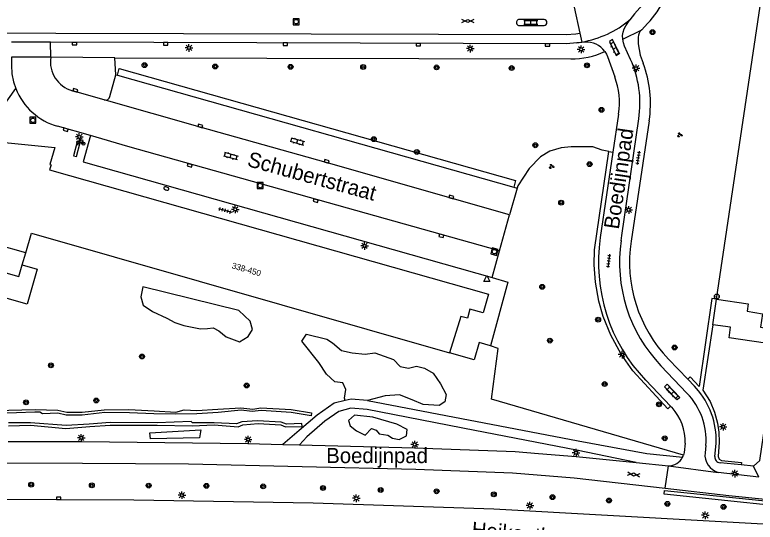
# Model space of a CAD drawing. Extents: x 132999 to 136000, y 398499 to 400501.
# Drawn here: x 134481.4 to 134603.3, y 399202.1 to 399285.7 of the extents above; entities that cross this region are included whole.
import ezdxf

# ---------------------------------------------------------------- set-up
doc = ezdxf.new("R2010")
doc.units = 0
for name, color, linetype in [('gg-anno-huisnummerreeks BGT', 7, 'Continuous'), ('gg-anno-openbare ruimte label', 7, 'Continuous'), ('gg-bbg-hoofdgebouw', 7, 'Continuous'), ('gg-knt-verharding', 7, 'Continuous'), ('gg-knt-verharding nz', 7, 'Continuous'), ('gt-afsc-boombescherming', 7, 'Continuous'), ('gt-grn-groengrens', 7, 'Continuous'), ('gt-grn-weggrens', 7, 'Continuous'), ('gt-symb-boom', 7, 'Continuous'), ('gt-symb-brandkraan', 7, 'Continuous'), ('gt-symb-fietsenrek', 7, 'Continuous'), ('gt-symb-gesloten verharding', 7, 'Continuous'), ('gt-symb-groenvak', 7, 'Continuous'), ('gt-symb-hoogtemerk', 7, 'Continuous'), ('gt-symb-klinker verharding', 7, 'Continuous'), ('gt-symb-kolk', 7, 'Continuous'), ('gt-symb-lichtmast', 7, 'Continuous'), ('gt-symb-rioolschacht', 7, 'Continuous'), ('gt-symb-tegel verharding', 7, 'Continuous'), ('gt-symb-waterafsluiter', 7, 'Continuous')]:
    doc.layers.add(name, color=color, linetype=linetype)

# ---------------------------------------------------------------- blocks, each defined once
blk = doc.blocks.new('gt0-LMAST')
at = {"layer": 'gt-symb-lichtmast'}
for p, q in [((-0.18, 0.17), (-0.45, 0.44)), ((-0.01, 0.25), (-0.01, 0.62)), ((0.17, 0.17), (0.44, 0.44)), ((-0.26, 0), (-0.63, 0)), ((-0.18, -0.18), (-0.45, -0.45)), ((-0.01, -0.25), (-0.01, -0.63)), ((0.44, -0.45), (0.17, -0.18)), ((0.24, 0), (0.62, 0))]:
    blk.add_line(p, q, dxfattribs=at)
blk.add_circle((-0.01, 0), 0.25, dxfattribs=at)
blk = doc.blocks.new('gt0-BOOM')
at = {"layer": 'gt-symb-boom'}
for radius in [0.4, 0.2]:
    blk.add_circle((0, 0), radius, dxfattribs=at)
blk = doc.blocks.new('gt0-HMERK')
at = {"layer": 'gt-symb-hoogtemerk'}
blk.add_circle((0, 0), 0.4, dxfattribs=at)
blk.add_text('N.A.P', height=0.2, dxfattribs=at).set_placement((-0.35, -0.1))
blk = doc.blocks.new('gt0-TEG1')
at = {"layer": 'gt-symb-tegel verharding'}
for p, q in [((-1.12, 0), (1.12, 0)), ((-0.9, -0.25), (-0.9, 0.25)), ((-0.45, -0.25), (-0.45, 0.25)), ((0, -0.25), (0, 0.25)), ((0.45, -0.25), (0.45, 0.25)), ((0.9, -0.25), (0.9, 0.25))]:
    blk.add_line(p, q, dxfattribs=at)
blk = doc.blocks.new('gt0-GRVAK')
at = {"layer": 'gt-symb-groenvak'}
for p, q in [((-0.11, 0.19), (-0.23, 0.24)), ((-0.18, 0.15), (0.09, 0.15)), ((-0.09, 0.21), (-0.16, 0.32)), ((-0.05, 0.21), (-0.05, 0.39)), ((0, 0.21), (0.06, 0.32)), ((0.01, 0.19), (0.13, 0.24)), ((0.26, -0.05), (0.2, 0.06)), ((0.3, -0.05), (0.3, 0.13)), ((0.35, -0.05), (0.41, 0.06)), ((-0.24, -0.23), (-0.36, -0.18)), ((-0.32, -0.26), (-0.05, -0.26)), ((-0.23, -0.21), (-0.29, -0.09)), ((-0.18, -0.2), (-0.18, -0.02)), ((-0.14, -0.21), (-0.07, -0.09)), ((-0.12, -0.23), (0, -0.18)), ((0.24, -0.07), (0.12, -0.02)), ((0.17, -0.11), (0.44, -0.11)), ((0.37, -0.07), (0.49, -0.02))]:
    blk.add_line(p, q, dxfattribs=at)
blk = doc.blocks.new('gt0-KL1')
at = {"layer": 'gt-symb-klinker verharding'}
for p, q in [((-1.15, 0.3), (1.15, 0.3)), ((-1, -0.3), (-1, 0.3)), ((-0.5, 0.3), (-0.5, 0.45)), ((0, -0.3), (0, 0.3)), ((0.5, 0.3), (0.5, 0.45)), ((1, -0.3), (1, 0.3)), ((-1.15, -0.3), (1.15, -0.3)), ((-0.5, -0.45), (-0.5, -0.3)), ((0.5, -0.45), (0.5, -0.3))]:
    blk.add_line(p, q, dxfattribs=at)
blk = doc.blocks.new('gt0-GESVH1')
at = {"layer": 'gt-symb-gesloten verharding'}
for p, q in [((-0.99, -0.26), (0.01, 0.24)), ((0.01, -0.26), (-0.99, 0.24)), ((0.01, 0.24), (1.01, -0.26)), ((1.01, 0.24), (0.01, -0.26))]:
    blk.add_line(p, q, dxfattribs=at)
blk = doc.blocks.new('gt0-KOLK')
at = {"layer": 'gt-symb-kolk'}
blk.add_lwpolyline([(0, 0), (0.37, 0), (0.37, 0.4), (-0.38, 0.4), (-0.38, 0), (0, 0)], dxfattribs=at)
blk = doc.blocks.new('gt0-RS')
at = {"layer": 'gt-symb-rioolschacht'}
blk.add_lwpolyline([(-0.5, -0.5), (0.5, -0.5), (0.5, 0.5), (-0.5, 0.5)], close=True, dxfattribs=at)
blk.add_circle((0, 0), 0.375, dxfattribs=at)
blk = doc.blocks.new('gt0-FREK')
at = {"layer": 'gt-symb-fietsenrek'}
for p, q in [((0.26, 0.76), (0.29, 0.82)), ((0.54, 0.34), (0.26, 0.76)), ((0.29, 0.82), (0.77, 0.71)), ((0.77, 0.71), (0.54, 0.34)), ((0.76, 0.84), (0.87, 0.82)), ((0.77, 0.71), (0.84, 0.82)), ((0.89, 0.25), (0.77, 0.71))]:
    blk.add_line(p, q, dxfattribs=at)
for points in [[(-0.12, 0), (-0.05, 0.31), (0.05, 0.31), (0.12, 0)], [(0.04, 0.48), (0.23, 0.71), (0.26, 0.76)], [(0.29, 0.82), (0.36, 0.94), (0.45, 0.93)], [(0.54, 0.34), (0.56, 0.31), (0.89, 0.25)]]:
    blk.add_lwpolyline(points, dxfattribs=at)
for centre in [(0.04, 0.48), (0.89, 0.25)]:
    blk.add_circle(centre, 0.252, dxfattribs=at)
blk = doc.blocks.new('gt0-BR')
at = {"layer": 'gt-symb-brandkraan'}
for centre, radius, start, end in [((-0.24, 0), 0.206, 107.5669, 252.4331), ((0.6, -2.66), 3, 106.892, 107.5669), ((0, -0.69), 0.938, 73.108, 106.892), ((-0.6, -2.66), 3, 72.4331, 73.108), ((0.24, 0), 0.206, 287.567, 72.4331), ((0.6, 2.66), 3, 252.4331, 253.108), ((0, 0.69), 0.938, 253.108, 286.8921), ((-0.6, 2.66), 3, 286.8921, 287.567)]:
    blk.add_arc(centre, radius, start, end, dxfattribs=at)
blk = doc.blocks.new('gt0-WAFSL')
at = {"layer": 'gt-symb-waterafsluiter'}
for p, q in [((-0.5, -0.33), (0, 0.67)), ((0, 0.67), (0.5, -0.33)), ((0.5, -0.33), (-0.5, -0.33))]:
    blk.add_line(p, q, dxfattribs=at)

msp = doc.modelspace()

# ---------------------------------------------------------------- linework, layer by layer
at = {"layer": 'gg-bbg-hoofdgebouw'}
msp.add_line((134483.22, 399246.43), (134473.07, 399249.31), dxfattribs=at)
for points in [[(134596.89, 399238.81), (134607.46, 399309.96), (134609.47, 399309.66)], [(134476.25, 399260.37), (134477.24, 399263.82), (134479.37, 399263.21), (134479.78, 399264.63), (134487.98, 399263.79), (134487.17, 399261.01), (134487.38, 399260.95), (134487.15, 399260.14)], [(134487.15, 399260.14), (134559.37, 399239.62), (134558.51, 399236.56), (134556.32, 399237.18), (134555.9, 399235.68), (134554.83, 399235.98), (134552.96, 399229.99)], [(134483.22, 399246.43), (134484.15, 399249.7), (134552.96, 399229.99)], [(134596.89, 399238.81), (134602.12, 399238.05), (134601.95, 399236.87), (134604.48, 399236.42), (134604.15, 399234.21), (134607.26, 399233.74)]]:
    msp.add_lwpolyline(points, dxfattribs=at)
at = {"layer": 'gg-knt-verharding'}
for p, q in [((134568.51, 399284.86), (134564.47, 399284.88)), ((134585.56, 399284.21), (134584.59, 399283.19)), ((134564.47, 399283.89), (134568.51, 399283.89)), ((134487.29, 399281.12), (134480.85, 399281.14)), ((134573.91, 399281.02), (134574.75, 399281.16)), ((134575.24, 399281.14), (134573.91, 399281.02)), ((134487.32, 399278.67), (134480.85, 399278.68)), ((134497.88, 399278.57), (134572.92, 399278.38)), ((134498.05, 399275.78), (134497.88, 399278.57)), ((134497.06, 399272.19), (134498.05, 399275.78)), ((134498.05, 399275.78), (134498.29, 399275.72)), ((134498.29, 399275.72), (134563.54, 399257.28)), ((134496.13, 399271.62), (134490.9, 399273.14)), ((134580.79, 399269.31), (134579.86, 399263.05)), ((134581.3, 399249.3), (134584.12, 399268.5)), ((134493.86, 399265.79), (134488.46, 399267.3)), ((134585.82, 399268.2), (134582.83, 399248.38)), ((134579.86, 399263.05), (134577.77, 399248.96)), ((134564.11, 399257.12), (134562.84, 399252.71)), ((134563.54, 399257.28), (134564.11, 399257.12)), ((134561.18, 399246.77), (134562.84, 399252.71)), ((134581.21, 399248.45), (134581.3, 399249.3)), ((134482.64, 399244.46), (134483.22, 399246.43)), ((134559.96, 399242.37), (134561.18, 399246.77)), ((134596.28, 399234.62), (134596.89, 399238.81)), ((134589, 399228.96), (134592.17, 399225.63)), ((134592.03, 399223.36), (134587.74, 399227.87)), ((134585.24, 399225.47), (134589.34, 399221.22)), ((134592.17, 399225.63), (134593.29, 399224.47)), ((134593.96, 399223.71), (134593.29, 399224.47)), ((134589.34, 399221.22), (134589.58, 399220.97)), ((134525.5, 399214.91), (134528.28, 399214.83)), ((134595.14, 399214.73), (134595.02, 399213.53)), ((134596.64, 399212.9), (134596.81, 399214.51)), ((134583.7, 399211.91), (134589, 399211.37)), ((134589, 399211.37), (134597.19, 399210.3)), ((134600.95, 399211.52), (134597.49, 399211.89)), ((134603.01, 399211.3), (134600.95, 399211.52)), ((134603.87, 399209.5), (134597.19, 399210.3))]:
    msp.add_line(p, q, dxfattribs=at)
for points in [[(134585.76, 399288.78), (134585.08, 399287.72), (134583.4, 399285.83), (134582.65, 399284.81)], [(134581.47, 399281.63), (134581.45, 399282.22), (134581.52, 399282.8), (134581.7, 399283.35), (134581.99, 399283.86), (134582.65, 399284.81)], [(134584, 399281.95), (134583.98, 399280.87), (134584.32, 399279.02), (134584.82, 399277.68)], [(134573.91, 399281.02), (134572.23, 399280.88), (134487.29, 399281.12)], [(134580.36, 399278.94), (134580.88, 399279.22), (134579.8, 399281.57), (134579.27, 399281.28), (134580.36, 399278.94)], [(134582.76, 399278.3), (134581.77, 399280.5), (134581.57, 399281.05), (134581.47, 399281.63)], [(134578.52, 399279.6), (134578.77, 399279.19), (134578.96, 399278.76), (134580.17, 399275.42)], [(134480.85, 399278.68), (134480.85, 399277.33), (134480.94, 399275.95), (134481.22, 399274.6), (134481.58, 399273.51)], [(134474.14, 399260.93), (134475.22, 399264.62), (134481.58, 399273.51)], [(134493.86, 399265.79), (134492.67, 399261.44), (134559.96, 399242.37)], [(134461.99, 399247.83), (134462.62, 399247.31), (134462.88, 399247.98), (134482.09, 399242.57), (134482.64, 399244.46)], [(134559.96, 399242.37), (134562.56, 399241.63), (134559.7, 399231.12)], [(134606.83, 399231.29), (134598.96, 399232.48), (134599.2, 399234.22), (134596.28, 399234.62)], [(134559.7, 399231.12), (134557.82, 399231.66), (134557, 399228.83), (134552.96, 399229.99)], [(134603.01, 399211.3), (134604.02, 399212.28), (134606.83, 399231.29)], [(134588.34, 399224.39), (134588.77, 399224.81), (134590.84, 399222.64), (134590.41, 399222.23), (134588.34, 399224.39)], [(134535.8, 399222.12), (134534, 399221.69), (134531.17, 399219.71), (134528.19, 399217.18), (134525.5, 399214.91)], [(134539.44, 399222.12), (134536.75, 399222.36), (134535.8, 399222.12)], [(134539.44, 399222.12), (134574.15, 399215.5), (134585.43, 399213.43), (134591.33, 399212.8)], [(134583.7, 399211.91), (134573.88, 399213.95), (134557.15, 399217.18), (134539.4, 399220.63), (134536.73, 399220.86), (134534.72, 399220.33), (134532.46, 399218.73), (134529.49, 399216.14), (134528.28, 399214.83)], [(134480.3, 399215.41), (134492.44, 399215.36), (134519.75, 399215.06), (134525.5, 399214.91)], [(134528.28, 399214.83), (134547.21, 399214.33), (134563.76, 399213.74), (134567.58, 399213.42)], [(134591.73, 399215.09), (134591.58, 399213.55), (134591.48, 399213.16)], [(134567.58, 399213.42), (134573.8, 399212.92), (134583.7, 399211.91)], [(134359.78, 399212.28), (134385.07, 399212.15), (134412.25, 399211.98), (134437.31, 399212.02), (134492.57, 399211.82), (134509.99, 399211.68), (134547.42, 399210.8), (134563.31, 399210.23), (134573.49, 399209.38), (134588.47, 399207.7)], [(134588.47, 399207.7), (134598.91, 399206.5), (134610.88, 399205.26)], [(134361.19, 399206.38), (134375.7, 399206.35), (134403.68, 399206.19), (134418.19, 399206.15), (134460.65, 399205.93), (134488.64, 399205.84), (134500.99, 399205.77), (134530.49, 399205.28), (134560.23, 399204.29), (134614.37, 399201.29), (134616.92, 399200.93), (134618.84, 399200.54), (134618.83, 399200.37)]]:
    msp.add_lwpolyline(points, dxfattribs=at)
for centre, radius, start, end in [((134573.7, 399295.42), 16.31, 316.6193, 351.6193), ((134564.46, 399284.38), 0.495, 89.4247, 270.6911), ((134568.51, 399284.38), 0.485, 270.0001, 89.7636), ((134571.58, 399298.38), 17.51, 280.4367, 309.2065), ((134585.58, 399281.96), 1.58, 128.7245, 180.3488), ((134575.54, 399277.51), 3.64, 35.1432, 94.8096), ((134572.95, 399291.69), 13.31, 269.8932, 294.7654), ((134492.29, 399277.96), 5.02, 171.9573, 253.9219), ((134566.64, 399271.06), 17.66, 351.6506, 24.1755), ((134567.08, 399271.02), 18.95, 351.4154, 20.5548), ((134568.37, 399271.15), 12.55, 351.5827, 19.9238), ((134491.27, 399277.33), 10.42, 201.5047, 254.3694), ((134496.31, 399272.38), 0.778, 257.2353, 345.8139), ((134605.54, 399244.85), 28.07, 171.5736, 223.6702), ((134605.53, 399244.85), 24.59, 171.5599, 223.6776), ((134605.65, 399244.94), 23.08, 171.432, 223.8198), ((134584.01, 399215.59), 11.17, 355.5647, 44.089), ((134583.87, 399215.53), 12.98, 355.4754, 39.0204), ((134583.75, 399215.51), 7.98, 356.9902, 43.1075), ((134597.98, 399213.18), 2.99, 173.2943, 254.6981), ((134588.98, 399214), 2.63, 270.4656, 333.016), ((134589.03, 399213.98), 2.58, 332.8654, 341.5101), ((134597.53, 399212.79), 0.902, 173.2624, 266.9289)]:
    msp.add_arc(centre, radius, start, end, dxfattribs=at)
at = {"layer": 'gg-knt-verharding nz'}
msp.add_line((134574.43, 399282.62), (134574.75, 399281.16), dxfattribs=at)
for points in [[(134425.14, 399282.8), (134572.17, 399282.38), (134573.75, 399282.52), (134574.43, 399282.62)], [(134562.84, 399252.71), (134532.67, 399261.31), (134511.9, 399267.16), (134496.13, 399271.62)], [(134491.69, 399264.74), (134491.06, 399262.43), (134491.54, 399262.3), (134492.17, 399264.61), (134491.69, 399264.74)], [(134561.18, 399246.77), (134500, 399263.94), (134493.86, 399265.79)]]:
    msp.add_lwpolyline(points, dxfattribs=at)
at = {"layer": 'gt-afsc-boombescherming'}
for points in [[(134478.17, 399220.47), (134484.77, 399220.65), (134488.52, 399220.55), (134489.99, 399220.22), (134492.48, 399220.24), (134496.1, 399220.58), (134500.19, 399220.63), (134504.33, 399220.44), (134507.9, 399220.21), (134509.28, 399220.58), (134511.36, 399220.5), (134514.8, 399220.72), (134518.6, 399220.92), (134520.59, 399220.71), (134521.91, 399220.93), (134526.9, 399220.65), (134530.25, 399220.13), (134530.2, 399219.61), (134526.87, 399220.15), (134521.96, 399220.49), (134520.5, 399220.34), (134518.67, 399220.53), (134514.89, 399220.14), (134511.39, 399219.94), (134507.92, 399219.88), (134504.32, 399219.93), (134500.29, 399220.1), (134496.23, 399220.16), (134492.52, 399219.73), (134489.87, 399219.74), (134488.5, 399220.07), (134485.97, 399219.93), (134485.56, 399220.19), (134484.72, 399220.23), (134481.7, 399220.1), (134478.26, 399219.99)], [(134480.37, 399217.99), (134484.01, 399218.09), (134489.82, 399217.52), (134493.74, 399217.85), (134497.12, 399218.09), (134500.9, 399218.05), (134504.87, 399218.05), (134510.59, 399217.99), (134514.24, 399218.12), (134518.2, 399217.82), (134518.96, 399218.15), (134521.45, 399218.36), (134525.21, 399218.11), (134525.99, 399217.82), (134528.71, 399217.84), (134528.66, 399218.33), (134526.11, 399218.24), (134525.23, 399218.55), (134521.36, 399218.76), (134518.79, 399218.64), (134517.9, 399218.31), (134514.24, 399218.47), (134510.64, 399218.44), (134510.46, 399218.65), (134504.83, 399218.46), (134497.1, 399218.51), (134493.64, 399218.24), (134489.87, 399218.03), (134484, 399218.47), (134480.36, 399218.46)]]:
    msp.add_lwpolyline(points, dxfattribs=at)
at = {"layer": 'gt-grn-groengrens'}
for p, q in [((134579.2, 399263.15), (134579.86, 399263.05)), ((134482.64, 399244.46), (134485.08, 399243.77)), ((134591.48, 399213.16), (134559.86, 399222.34))]:
    msp.add_line(p, q, dxfattribs=at)
for points in [[(134498.29, 399275.72), (134498.59, 399276.78), (134563.84, 399258.34), (134563.54, 399257.28)], [(134579.2, 399263.15), (134578.07, 399263.36), (134576.57, 399263.93), (134573, 399263.93), (134571.31, 399263.74), (134569.44, 399263.18), (134567.94, 399262.24), (134566.06, 399260.36), (134564.19, 399257.51), (134564.11, 399257.12)], [(134589.34, 399221.22), (134588.87, 399220.79), (134583.13, 399227.02), (134581.21, 399229.76), (134579.5, 399232.91), (134578.23, 399235.99), (134577.55, 399238.49), (134577, 399241.63), (134576.76, 399244.47), (134576.81, 399246.94), (134579.2, 399263.15)], [(134485.08, 399243.77), (134483.44, 399238.02), (134467.44, 399242.55), (134462.8, 399225.49), (134459.56, 399226.44)], [(134502.16, 399239.18), (134502.54, 399237.82), (134504.07, 399236.8), (134506.44, 399235.67), (134507.74, 399234.97), (134509.23, 399234.46), (134511.96, 399233.94), (134513.13, 399233.98), (134514.06, 399234.1), (134514.99, 399233.59), (134516.18, 399232.61), (134518.41, 399231.8), (134519.83, 399232.69), (134520.51, 399233.83), (134520.15, 399235.19), (134518.29, 399236.97), (134502.51, 399240.86), (134502.16, 399239.18)], [(134596.89, 399238.81), (134596.15, 399238.92), (134594.05, 399224.46), (134592.57, 399226.01), (134592.17, 399225.63)], [(134596.28, 399234.62), (134594.67, 399223.84), (134595.88, 399221.98), (134596.57, 399220.2), (134597.04, 399218.41), (134597.27, 399216.91), (134597.36, 399215.3), (134597.17, 399212.89), (134597.34, 399212.5), (134597.73, 399212.27), (134600.99, 399211.92), (134600.95, 399211.52)], [(134535.8, 399222.12), (134535.7, 399222.51), (134535.87, 399223.97), (134535.39, 399225.03), (134534.1, 399225.2), (134532.69, 399226.48), (134531.45, 399228.39), (134528.65, 399231.91), (134529.44, 399233.08), (134532.74, 399232.25), (134533.68, 399231.65), (134535.17, 399230.39), (134536.95, 399229.96), (134539.06, 399229.76), (134540.68, 399229.98), (134543.74, 399228.88), (134544.86, 399227.71), (134546.21, 399227.48), (134547.55, 399227.8), (134548.82, 399227.47), (134550.24, 399226.63), (134551.49, 399224.89), (134552.42, 399223.11), (134552.19, 399221.93), (134551.24, 399221.31), (134548.64, 399221.49), (134546.82, 399222.25), (134544.71, 399223.08), (134542.37, 399222.9), (134539.44, 399222.12)], [(134559.86, 399222.34), (134560.95, 399230.72), (134559.7, 399231.12)], [(134536.31, 399218.83), (134536.6, 399217.99), (134537.63, 399217.15), (134539.09, 399216.42), (134540.13, 399217.5), (134540.86, 399217.25), (134541.4, 399216.65), (134542.83, 399216.45), (134543.6, 399215.91), (134544.68, 399215.71), (134545.88, 399216.32), (134545.99, 399217.34), (134544.27, 399218.22), (134540.35, 399219.37), (134537.31, 399219.74), (134536.31, 399218.83)], [(134503.61, 399216.82), (134512.04, 399217.31), (134511.79, 399216.01), (134503.73, 399215.83), (134503.61, 399216.82)], [(134588.36, 399207.34), (134616.62, 399204.42), (134616.55, 399203.77), (134588.29, 399206.7), (134588.36, 399207.34)]]:
    msp.add_lwpolyline(points, dxfattribs=at)
at = {"layer": 'gt-grn-weggrens'}
for p, q in [((134573.47, 399286.89), (134574.43, 399282.62)), ((134581.47, 399281.63), (134584.59, 399283.19)), ((134487.32, 399278.67), (134487.29, 399281.12)), ((134497.88, 399278.57), (134487.32, 399278.67)), ((134588.47, 399207.7), (134589, 399211.37)), ((134603.87, 399209.5), (134603.01, 399211.3))]:
    msp.add_line(p, q, dxfattribs=at)

# ---------------------------------------------------------------- block references
at = {"layer": 'gt-symb-boom'}
for p in [(134586.36, 399282.79), (134502.77, 399277.36), (134514.4, 399277.14), (134526.8, 399277.08), (134538.74, 399277.06), (134550.83, 399276.99), (134563.18, 399276.88), (134575.58, 399277.32), (134577.96, 399270), (134540.49, 399265.18), (134567.08, 399264.17), (134547.59, 399263.07), (134576.01, 399261.06), (134571.33, 399254.71), (134568.21, 399240.85), (134577.41, 399235.45), (134569.48, 399232), (134590, 399230.86), (134502.35, 399229.39), (134487.36, 399227.93), (134519.57, 399224.6), (134578.49, 399224.84), (134483.27, 399221.83), (134494.82, 399222.14), (134587.44, 399221.5), (134588.38, 399215.92), (134484.11, 399208.28), (134494.08, 399208.17), (134503.45, 399208.12), (134512.95, 399208.08), (134522.28, 399207.99), (134532.14, 399207.73), (134541.63, 399207.4), (134550.83, 399207.19), (134560.26, 399206.69), (134569.91, 399206.21), (134579.2, 399205.66), (134588.82, 399205.11), (134598.06, 399204.62)]:
    msp.add_blockref('gt0-BOOM', p, dxfattribs=at)
at = {"layer": 'gt-symb-brandkraan', "rotation": -15.915467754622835}
msp.add_blockref('gt0-BR', (134506.36, 399257.04), dxfattribs=at)
at = {"layer": 'gt-symb-fietsenrek'}
msp.add_blockref('gt0-FREK', (134491.82, 399264.19), dxfattribs=at)
at = {"layer": 'gt-symb-gesloten verharding'}
for p, rotation in [((134555.96, 399284.65), -0.17188682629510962), ((134583.26, 399209.96), -7.409184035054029)]:
    msp.add_blockref('gt0-GESVH1', p, dxfattribs=dict(at, rotation=rotation))
at = {"layer": 'gt-symb-groenvak'}
for p in [(134590.84, 399265.86), (134569.74, 399260.68)]:
    msp.add_blockref('gt0-GRVAK', p, dxfattribs=at)
at = {"layer": 'gt-symb-hoogtemerk'}
msp.add_blockref('gt0-HMERK', (134596.96, 399239.26), dxfattribs=at)
at = {"layer": 'gt-symb-klinker verharding'}
msp.add_blockref('gt0-KL1', (134566.35, 399284.39), dxfattribs=at)
for p, rotation in [((134580.14, 399280.12), -64.02428534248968), ((134527.9, 399264.8), -15.662106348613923), ((134516.96, 399262.4), -15.843082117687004), ((134589.65, 399223.4), -45.76929639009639)]:
    msp.add_blockref('gt0-KL1', p, dxfattribs=dict(at, rotation=rotation))
at = {"layer": 'gt-symb-kolk'}
for p, rotation in [((134491.24, 399281.11), 179.9427042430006), ((134506.23, 399281.07), 179.88540859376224), ((134525.94, 399281.01), 179.9427042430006), ((134547.82, 399280.95), -179.94270423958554), ((134569.08, 399280.89), 179.9427042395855), ((134491.32, 399273.02), -16.20518537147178), ((134511.9, 399267.16), -15.71725244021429), ((134489.82, 399266.92), 164.21205294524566), ((134510.24, 399261.07), 164.28274755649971), ((134532.67, 399261.31), -15.898187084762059), ((134530.97, 399255.25), 164.28274755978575), ((134553.19, 399255.46), -15.843082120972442), ((134551.64, 399249.45), 164.3378936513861)]:
    msp.add_blockref('gt0-KOLK', p, dxfattribs=dict(at, rotation=rotation))
msp.add_blockref('gt0-KOLK', (134488.64, 399205.84), dxfattribs=at)
at = {"layer": 'gt-symb-lichtmast'}
for p in [(134510.09, 399280.2), (134556.38, 399280.09), (134574.62, 399279.96), (134583.66, 399276.85), (134492.04, 399265.54), (134517.7, 399253.61), (134582.46, 399253.53), (134538.98, 399247.59), (134581.36, 399229.7), (134598, 399217.8), (134492.36, 399215.99), (134519.82, 399215.7), (134547.24, 399214.89), (134573.79, 399213.53), (134599.91, 399210.11), (134508.92, 399206.55), (134537.63, 399206.03), (134566.19, 399204.83), (134595.06, 399203.23)]:
    msp.add_blockref('gt0-LMAST', p, dxfattribs=at)
at = {"layer": 'gt-symb-rioolschacht'}
for p in [(134527.72, 399284.51), (134484.39, 399268.28), (134521.79, 399257.53)]:
    msp.add_blockref('gt0-RS', p, dxfattribs=at)
at = {"layer": 'gt-symb-rioolschacht', "rotation": 164.9910863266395}
msp.add_blockref('gt0-RS', (134560.35, 399246.65), dxfattribs=at)
at = {"layer": 'gt-symb-tegel verharding'}
for p, rotation in [((134584, 399262.11), -98.34086686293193), ((134516.03, 399253.44), -15.843082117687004), ((134579.15, 399245.13), -98.39757257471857)]:
    msp.add_blockref('gt0-TEG1', p, dxfattribs=dict(at, rotation=rotation))
at = {"layer": 'gt-symb-waterafsluiter'}
msp.add_blockref('gt0-WAFSL', (134559.09, 399242.06), dxfattribs=at)

# ---------------------------------------------------------------- texts
at = {"layer": 'gg-anno-huisnummerreeks BGT'}
msp.add_text('338-450', height=1, rotation=344, dxfattribs=at).set_placement((134517.05, 399243.92))
at = {"layer": 'gg-anno-openbare ruimte label'}
for s, rotation, p in [('Boedijnpad', 81.6, (134580.81, 399250.23)), ('Schubertstraat', 344.6, (134519.51, 399260.77)), ('Heikantlaan', 354.8, (134556.52, 399199.7))]:
    msp.add_text(s, height=2.5, rotation=rotation, dxfattribs=at).set_placement(p)
msp.add_text('Boedijnpad', height=2.5, dxfattribs=at).set_placement((134532.67, 399211.82))

doc.saveas('drawing.dxf')
